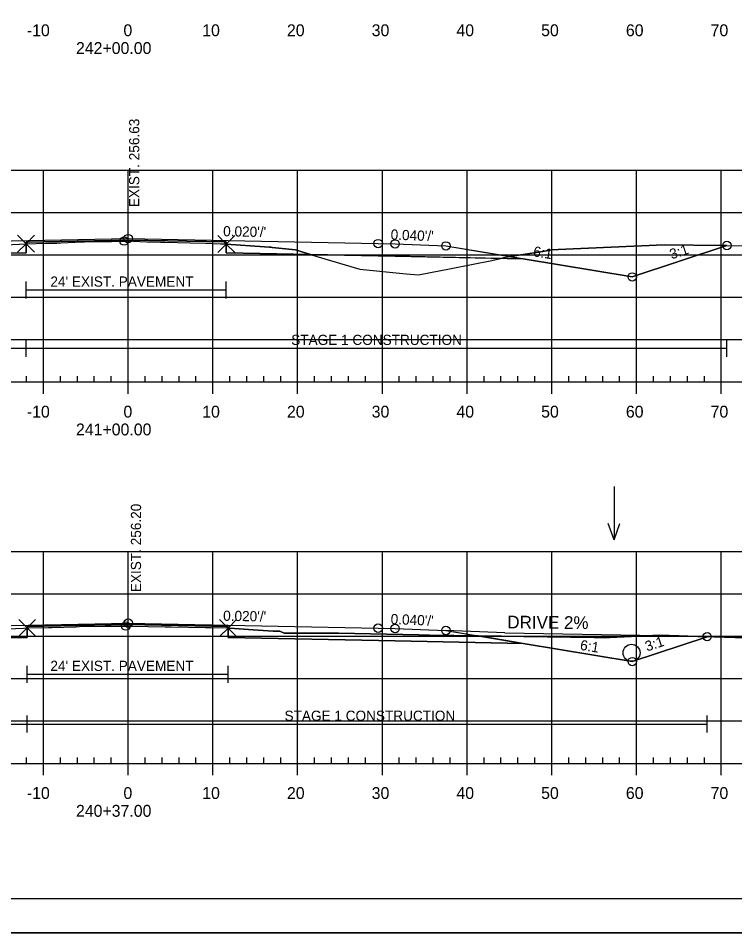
# Model space of a CAD drawing. Extents: x 1365647 to 1367999, y 387113 to 400173.
# Drawn here: x 1365881.1 to 1365965.7, y 393132.9 to 393240.8 of the extents above; entities that cross this region are included whole.
import ezdxf

# ---------------------------------------------------------------- set-up
doc = ezdxf.new("R2010")
doc.units = 0
for name, color, linetype in [('R_Alt Surface', 7, 'Continuous'), ('R_Axis', 7, 'Continuous'), ('R_Axis Annot', 7, 'Continuous'), ('R_Border', 7, 'Continuous'), ('R_Contours', 7, 'Continuous'), ('R_Drive', 7, 'Continuous'), ('R_Exist Surface', 7, 'Continuous'), ('R_Fin Surface', 7, 'Continuous'), ('R_Fin Surface Annot', 7, 'Continuous'), ('R_Grid', 7, 'Continuous'), ('R_No Plot', 7, 'Continuous'), ('R_Proposed Const Limits', 7, 'Continuous'), ('R_Water', 7, 'Continuous'), ('R_Water Annot', 7, 'Continuous'), ('R_Xsect Elev', 7, 'Continuous')]:
    doc.layers.add(name, color=color, linetype=linetype)

msp = doc.modelspace()

# ---------------------------------------------------------------- linework, layer by layer
at = {"layer": 'R_Alt Surface'}
for points in [[(1365847.47, 393212.37), (1365862.59, 393212.67), (1365882.04, 393213.06), (1365882.04, 393214.35), (1365894.09, 393214.59), (1365905.66, 393214.36), (1365905.66, 393213.07), (1365925.59, 393212.67), (1365940.72, 393212.37)], [(1365847.47, 393167), (1365862.59, 393167.3), (1365882.17, 393167.69), (1365882.17, 393168.98), (1365894.09, 393169.22), (1365905.88, 393168.98), (1365905.88, 393167.7), (1365925.59, 393167.3), (1365940.72, 393167)]]:
    msp.add_lwpolyline(points, dxfattribs=at)
at = {"layer": 'R_Axis'}
for p, q in [((1365882.09, 393197.84), (1365882.09, 393198.54)), ((1365886.09, 393197.84), (1365886.09, 393198.54)), ((1365888.09, 393197.84), (1365888.09, 393198.54)), ((1365890.09, 393197.84), (1365890.09, 393198.54)), ((1365892.09, 393197.84), (1365892.09, 393198.54)), ((1365896.09, 393197.84), (1365896.09, 393198.54)), ((1365898.09, 393197.84), (1365898.09, 393198.54)), ((1365900.09, 393197.84), (1365900.09, 393198.54)), ((1365902.09, 393197.84), (1365902.09, 393198.54)), ((1365906.09, 393197.84), (1365906.09, 393198.54)), ((1365908.09, 393197.84), (1365908.09, 393198.54)), ((1365910.09, 393197.84), (1365910.09, 393198.54)), ((1365912.09, 393197.84), (1365912.09, 393198.54)), ((1365916.09, 393197.84), (1365916.09, 393198.54)), ((1365918.09, 393197.84), (1365918.09, 393198.54)), ((1365920.09, 393197.84), (1365920.09, 393198.54)), ((1365922.09, 393197.84), (1365922.09, 393198.54)), ((1365926.09, 393197.84), (1365926.09, 393198.54)), ((1365928.09, 393197.84), (1365928.09, 393198.54)), ((1365930.09, 393197.84), (1365930.09, 393198.54)), ((1365932.09, 393197.84), (1365932.09, 393198.54)), ((1365936.09, 393197.84), (1365936.09, 393198.54)), ((1365938.09, 393197.84), (1365938.09, 393198.54)), ((1365940.09, 393197.84), (1365940.09, 393198.54)), ((1365942.09, 393197.84), (1365942.09, 393198.54)), ((1365946.09, 393197.84), (1365946.09, 393198.54)), ((1365948.09, 393197.84), (1365948.09, 393198.54)), ((1365950.09, 393197.84), (1365950.09, 393198.54)), ((1365952.09, 393197.84), (1365952.09, 393198.54)), ((1365956.09, 393197.84), (1365956.09, 393198.54)), ((1365958.09, 393197.84), (1365958.09, 393198.54)), ((1365960.09, 393197.84), (1365960.09, 393198.54)), ((1365962.09, 393197.84), (1365962.09, 393198.54)), ((1365749.09, 393197.84), (1366039.09, 393197.84)), ((1365884.09, 393196.44), (1365884.09, 393197.84)), ((1365894.09, 393196.44), (1365894.09, 393197.84)), ((1365904.09, 393196.44), (1365904.09, 393197.84)), ((1365914.09, 393196.44), (1365914.09, 393197.84)), ((1365924.09, 393196.44), (1365924.09, 393197.84)), ((1365934.09, 393196.44), (1365934.09, 393197.84)), ((1365944.09, 393196.44), (1365944.09, 393197.84)), ((1365954.09, 393196.44), (1365954.09, 393197.84)), ((1365964.09, 393196.44), (1365964.09, 393197.84)), ((1365749.09, 393152.84), (1366039.09, 393152.84)), ((1365882.09, 393152.84), (1365882.09, 393153.54)), ((1365884.09, 393151.44), (1365884.09, 393152.84)), ((1365886.09, 393152.84), (1365886.09, 393153.54)), ((1365888.09, 393152.84), (1365888.09, 393153.54)), ((1365890.09, 393152.84), (1365890.09, 393153.54)), ((1365892.09, 393152.84), (1365892.09, 393153.54)), ((1365894.09, 393151.44), (1365894.09, 393152.84)), ((1365896.09, 393152.84), (1365896.09, 393153.54)), ((1365898.09, 393152.84), (1365898.09, 393153.54)), ((1365900.09, 393152.84), (1365900.09, 393153.54)), ((1365902.09, 393152.84), (1365902.09, 393153.54)), ((1365904.09, 393151.44), (1365904.09, 393152.84)), ((1365906.09, 393152.84), (1365906.09, 393153.54)), ((1365908.09, 393152.84), (1365908.09, 393153.54)), ((1365910.09, 393152.84), (1365910.09, 393153.54)), ((1365912.09, 393152.84), (1365912.09, 393153.54)), ((1365914.09, 393151.44), (1365914.09, 393152.84)), ((1365916.09, 393152.84), (1365916.09, 393153.54)), ((1365918.09, 393152.84), (1365918.09, 393153.54)), ((1365920.09, 393152.84), (1365920.09, 393153.54)), ((1365922.09, 393152.84), (1365922.09, 393153.54)), ((1365924.09, 393151.44), (1365924.09, 393152.84)), ((1365926.09, 393152.84), (1365926.09, 393153.54)), ((1365928.09, 393152.84), (1365928.09, 393153.54)), ((1365930.09, 393152.84), (1365930.09, 393153.54)), ((1365932.09, 393152.84), (1365932.09, 393153.54)), ((1365934.09, 393151.44), (1365934.09, 393152.84)), ((1365936.09, 393152.84), (1365936.09, 393153.54)), ((1365938.09, 393152.84), (1365938.09, 393153.54)), ((1365940.09, 393152.84), (1365940.09, 393153.54)), ((1365942.09, 393152.84), (1365942.09, 393153.54)), ((1365944.09, 393151.44), (1365944.09, 393152.84)), ((1365946.09, 393152.84), (1365946.09, 393153.54)), ((1365948.09, 393152.84), (1365948.09, 393153.54)), ((1365950.09, 393152.84), (1365950.09, 393153.54)), ((1365952.09, 393152.84), (1365952.09, 393153.54)), ((1365954.09, 393151.44), (1365954.09, 393152.84)), ((1365956.09, 393152.84), (1365956.09, 393153.54)), ((1365958.09, 393152.84), (1365958.09, 393153.54)), ((1365960.09, 393152.84), (1365960.09, 393153.54)), ((1365962.09, 393152.84), (1365962.09, 393153.54)), ((1365964.09, 393151.44), (1365964.09, 393152.84))]:
    msp.add_line(p, q, dxfattribs=at)
at = {"layer": 'R_Border'}
msp.add_line((1366052.27, 393136.84), (1365736.09, 393136.84), dxfattribs=at)
at = {"layer": 'R_Contours'}
for p, q in [((1365905.66, 393214.12), (1365905.66, 393213.07)), ((1365953.59, 393210.23), (1365964.76, 393213.95)), ((1365905.66, 393213.07), (1365915.61, 393212.87)), ((1365939.15, 393212.63), (1365940.72, 393212.37)), ((1365940.72, 393212.37), (1365953.59, 393210.23)), ((1365905.88, 393168.81), (1365905.88, 393167.7)), ((1365935.89, 393167.8), (1365935.41, 393167.88)), ((1365940.72, 393167), (1365935.89, 393167.8))]:
    msp.add_line(p, q, dxfattribs=at)
for points in [[(1365882.04, 393214.16), (1365882.13, 393214.16), (1365884.37, 393214.2), (1365885.67, 393214.23), (1365886.18, 393214.26), (1365887.84, 393214.34), (1365888.92, 393214.37), (1365891.35, 393214.41), (1365892.14, 393214.42), (1365893.22, 393214.46), (1365893.6, 393214.47), (1365893.68, 393214.47), (1365893.87, 393214.48), (1365896.3, 393214.38), (1365897.89, 393214.33), (1365898.46, 393214.32), (1365901.41, 393214.27), (1365903.21, 393214.21), (1365905, 393214.15), (1365905.47, 393214.13), (1365905.66, 393214.12), (1365905.66, 393214.36), (1365894.09, 393214.59), (1365882.04, 393214.35)], [(1365870.71, 393212.84), (1365872.98, 393213.32), (1365873.7, 393213.48), (1365873.86, 393213.49), (1365876.36, 393213.78), (1365876.7, 393213.85), (1365880.41, 393214.06), (1365882.04, 393214.16), (1365882.04, 393213.06)], [(1365905.66, 393214.12), (1365910.19, 393213.79), (1365910.72, 393213.75), (1365910.95, 393213.73), (1365911.07, 393213.72), (1365913.84, 393213.44), (1365915.61, 393212.87), (1365905.66, 393213.07)], [(1365938.04, 393212.42), (1365938.44, 393212.52), (1365943.03, 393213.25), (1365944.09, 393213.43), (1365944.84, 393213.46), (1365957.34, 393214.03), (1365964.32, 393213.95), (1365964.76, 393213.95), (1365953.59, 393210.23), (1365940.72, 393212.37)], [(1365915.61, 393212.87), (1365916.24, 393212.67), (1365921.44, 393211.14), (1365926.91, 393210.62), (1365928.36, 393210.48), (1365932.22, 393211.24), (1365937, 393212.17), (1365938.04, 393212.42), (1365925.59, 393212.67)], [(1365882.17, 393168.83), (1365882.36, 393168.84), (1365884.69, 393168.87), (1365885.08, 393168.88), (1365887.93, 393168.97), (1365888.35, 393168.99), (1365891.37, 393169.01), (1365892.04, 393169.01), (1365893.6, 393169.04), (1365893.81, 393169.04), (1365893.92, 393169.05), (1365893.98, 393169.05), (1365894.43, 393169.03), (1365898.46, 393168.94), (1365899.16, 393168.94), (1365903.2, 393168.88), (1365903.83, 393168.86), (1365905.8, 393168.82), (1365905.88, 393168.81), (1365905.88, 393168.98), (1365894.09, 393169.22), (1365882.17, 393168.98)], [(1365825.16, 393168), (1365831.36, 393168.01), (1365844.21, 393168.09), (1365851.68, 393168.3), (1365855.07, 393168.41), (1365871, 393168.52), (1365875.57, 393168.54), (1365875.68, 393168.56), (1365877.02, 393168.6), (1365881.72, 393168.81), (1365882.17, 393168.83), (1365882.17, 393167.69), (1365862.59, 393167.3), (1365847.47, 393167), (1365834.59, 393164.85)], [(1365905.88, 393168.81), (1365906.65, 393168.77), (1365908.84, 393168.61), (1365911.22, 393168.45), (1365911.75, 393168.42), (1365911.99, 393168.44), (1365912.49, 393168.22), (1365918.9, 393168.2), (1365928.41, 393168.01), (1365929.65, 393167.96), (1365949.1, 393167.69), (1365950.92, 393167.69), (1365956.82, 393167.95), (1365962.41, 393167.79), (1365953.59, 393164.85), (1365940.72, 393167), (1365925.59, 393167.3), (1365905.88, 393167.7)]]:
    msp.add_lwpolyline(points, close=True, dxfattribs=at)
for points in [[(1365915.61, 393212.87), (1365913.84, 393213.44), (1365911.07, 393213.72), (1365910.95, 393213.73), (1365910.72, 393213.75), (1365910.19, 393213.79), (1365905.66, 393214.12)], [(1365964.76, 393213.95), (1365964.32, 393213.95), (1365957.34, 393214.03), (1365944.84, 393213.46), (1365944.09, 393213.43), (1365943.03, 393213.25), (1365939.15, 393212.63)], [(1365935.41, 393167.88), (1365929.65, 393167.96), (1365928.41, 393168.01), (1365918.9, 393168.2), (1365912.49, 393168.22), (1365911.99, 393168.44), (1365911.75, 393168.42), (1365911.22, 393168.45), (1365908.84, 393168.61), (1365906.65, 393168.77), (1365905.88, 393168.81)], [(1365962.41, 393167.79), (1365956.82, 393167.95), (1365950.92, 393167.69), (1365949.1, 393167.69), (1365935.41, 393167.88)], [(1365935.41, 393167.88), (1365935.89, 393167.8), (1365940.72, 393167)], [(1365940.72, 393167), (1365953.59, 393164.85), (1365962.41, 393167.79)], [(1365905.88, 393167.7), (1365925.59, 393167.3), (1365940.72, 393167)]]:
    msp.add_lwpolyline(points, dxfattribs=at)
at = {"layer": 'R_Drive'}
for q in [(1365931.53, 393168.52), (1365979.09, 393167.52)]:
    msp.add_line((1365938.53, 393168.24), q, dxfattribs=at)
at = {"layer": 'R_Exist Surface'}
for points in [[(1365880.41, 393214.06), (1365882.04, 393214.16), (1365882.13, 393214.16), (1365884.37, 393214.2), (1365885.67, 393214.23), (1365886.18, 393214.26), (1365887.84, 393214.34), (1365888.92, 393214.37), (1365891.35, 393214.41), (1365892.14, 393214.42), (1365893.22, 393214.46), (1365893.6, 393214.47), (1365893.68, 393214.47), (1365893.87, 393214.48), (1365896.3, 393214.38), (1365897.89, 393214.33), (1365898.46, 393214.32), (1365901.41, 393214.27), (1365903.21, 393214.21), (1365905, 393214.15), (1365905.47, 393214.13), (1365905.66, 393214.12), (1365910.19, 393213.79), (1365910.72, 393213.75), (1365910.95, 393213.73), (1365911.07, 393213.72), (1365913.84, 393213.44), (1365916.24, 393212.67), (1365921.44, 393211.14), (1365926.91, 393210.62), (1365928.36, 393210.48), (1365932.22, 393211.24), (1365937, 393212.17), (1365938.44, 393212.52), (1365943.03, 393213.25), (1365944.09, 393213.43), (1365944.84, 393213.46), (1365957.34, 393214.03), (1365964.32, 393213.95), (1365991.98, 393213.61)], [(1365877.02, 393168.6), (1365881.72, 393168.81), (1365882.17, 393168.83), (1365882.36, 393168.84), (1365884.69, 393168.87), (1365885.08, 393168.88), (1365887.93, 393168.97), (1365888.35, 393168.99), (1365891.37, 393169.01), (1365892.04, 393169.01), (1365893.6, 393169.04), (1365893.81, 393169.04), (1365893.92, 393169.05), (1365893.98, 393169.05), (1365894.43, 393169.03), (1365898.46, 393168.94), (1365899.16, 393168.94), (1365903.2, 393168.88), (1365903.83, 393168.86), (1365905.8, 393168.82), (1365905.88, 393168.81), (1365906.65, 393168.77), (1365908.84, 393168.61), (1365911.22, 393168.45), (1365911.75, 393168.42), (1365911.99, 393168.44), (1365912.49, 393168.22), (1365918.9, 393168.2), (1365928.41, 393168.01), (1365929.65, 393167.96), (1365949.1, 393167.69), (1365950.92, 393167.69), (1365956.82, 393167.95), (1365969.55, 393167.59)]]:
    msp.add_lwpolyline(points, dxfattribs=at)
at = {"layer": 'R_Fin Surface'}
for points in [[(1365820.78, 393214.83), (1365834.59, 393210.23), (1365852.3, 393213.18), (1365856.59, 393213.89), (1365862.59, 393214.13), (1365864.59, 393214.17), (1365894.09, 393214.76), (1365923.59, 393214.17), (1365925.59, 393214.13), (1365931.59, 393213.89), (1365935.89, 393213.18), (1365953.59, 393210.23), (1365964.76, 393213.95)], [(1365820.78, 393214.83), (1365834.59, 393210.23), (1365847.47, 393212.37), (1365856.59, 393213.89), (1365862.59, 393214.13), (1365864.59, 393214.17), (1365894.09, 393214.76), (1365923.59, 393214.17), (1365925.59, 393214.13), (1365931.59, 393213.89), (1365940.72, 393212.37), (1365953.59, 393210.23), (1365964.76, 393213.95)], [(1365856.59, 393213.89), (1365862.59, 393214.13), (1365864.59, 393214.17), (1365894.09, 393214.76), (1365923.59, 393214.17), (1365925.59, 393214.13), (1365931.59, 393213.89)], [(1365825.16, 393168), (1365834.59, 393164.85), (1365852.3, 393167.8), (1365856.59, 393168.52), (1365862.59, 393168.76), (1365864.59, 393168.8), (1365894.09, 393169.39), (1365923.59, 393168.8), (1365925.59, 393168.76), (1365931.59, 393168.52), (1365935.89, 393167.8), (1365953.59, 393164.85), (1365962.41, 393167.79)], [(1365825.16, 393168), (1365834.59, 393164.85), (1365847.47, 393167), (1365856.59, 393168.52), (1365862.59, 393168.76), (1365864.59, 393168.8), (1365894.09, 393169.39), (1365923.59, 393168.8), (1365925.59, 393168.76), (1365931.59, 393168.52), (1365940.72, 393167), (1365953.59, 393164.85), (1365962.41, 393167.79)], [(1365856.59, 393168.52), (1365862.59, 393168.76), (1365864.59, 393168.8), (1365894.09, 393169.39), (1365923.59, 393168.8), (1365925.59, 393168.76), (1365931.59, 393168.52)]]:
    msp.add_lwpolyline(points, dxfattribs=at)
at = {"layer": 'R_Grid'}
for p, q in [((1365749.09, 393222.84), (1366039.09, 393222.84)), ((1365884.09, 393197.84), (1365884.09, 393222.84)), ((1365894.09, 393197.84), (1365894.09, 393222.84)), ((1365904.09, 393197.84), (1365904.09, 393222.84)), ((1365914.09, 393197.84), (1365914.09, 393222.84)), ((1365924.09, 393197.84), (1365924.09, 393222.84)), ((1365934.09, 393197.84), (1365934.09, 393222.84)), ((1365944.09, 393197.84), (1365944.09, 393222.84)), ((1365954.09, 393197.84), (1365954.09, 393222.84)), ((1365964.09, 393197.84), (1365964.09, 393222.84)), ((1365749.09, 393217.84), (1366039.09, 393217.84)), ((1365749.09, 393212.84), (1366039.09, 393212.84)), ((1365749.09, 393207.84), (1366039.09, 393207.84)), ((1365749.09, 393202.84), (1366039.09, 393202.84)), ((1365749.09, 393197.84), (1366039.09, 393197.84)), ((1365749.09, 393177.84), (1366039.09, 393177.84)), ((1365884.09, 393152.84), (1365884.09, 393177.84)), ((1365894.09, 393152.84), (1365894.09, 393177.84)), ((1365904.09, 393152.84), (1365904.09, 393177.84)), ((1365914.09, 393152.84), (1365914.09, 393177.84)), ((1365924.09, 393152.84), (1365924.09, 393177.84)), ((1365934.09, 393152.84), (1365934.09, 393177.84)), ((1365944.09, 393152.84), (1365944.09, 393177.84)), ((1365954.09, 393152.84), (1365954.09, 393177.84)), ((1365964.09, 393152.84), (1365964.09, 393177.84)), ((1365749.09, 393172.84), (1366039.09, 393172.84)), ((1365749.09, 393167.84), (1366039.09, 393167.84)), ((1365749.09, 393162.84), (1366039.09, 393162.84)), ((1365749.09, 393157.84), (1366039.09, 393157.84)), ((1365749.09, 393152.84), (1366039.09, 393152.84))]:
    msp.add_line(p, q, dxfattribs=at)
at = {"layer": 'R_No Plot'}
msp.add_line((1365723.69, 393132.86), (1366057.03, 393132.86), dxfattribs=at)
msp.add_lwpolyline([(1365723.69, 393346.2), (1366057.03, 393346.2), (1366057.03, 393132.86), (1365723.69, 393132.86)], close=True, dxfattribs=at)
for points in [[(1365882.04, 393214.16), (1365881.04, 393215.16), (1365882.04, 393214.16), (1365881.04, 393213.16), (1365882.04, 393214.16), (1365883.04, 393213.16), (1365882.04, 393214.16), (1365883.04, 393215.16)], [(1365905.66, 393214.12), (1365904.66, 393215.12), (1365905.66, 393214.12), (1365904.66, 393213.12), (1365905.66, 393214.12), (1365906.66, 393213.12), (1365905.66, 393214.12), (1365906.66, 393215.12)], [(1365882.17, 393168.83), (1365881.17, 393169.83), (1365882.17, 393168.83), (1365881.17, 393167.83), (1365882.17, 393168.83), (1365883.17, 393167.83), (1365882.17, 393168.83), (1365883.17, 393169.83)], [(1365905.88, 393168.81), (1365904.88, 393169.81), (1365905.88, 393168.81), (1365904.88, 393167.81), (1365905.88, 393168.81), (1365906.88, 393167.81), (1365905.88, 393168.81), (1365906.88, 393169.81)]]:
    msp.add_lwpolyline(points, dxfattribs=at)
for centre in [(1365894.09, 393214.76), (1365894.09, 393214.76), (1365894.09, 393214.76), (1365894.09, 393214.76), (1365894.09, 393214.76), (1365893.6, 393214.47), (1365923.59, 393214.17), (1365923.59, 393214.17), (1365923.59, 393214.17), (1365923.59, 393214.17), (1365923.59, 393214.17), (1365925.59, 393214.13), (1365925.59, 393214.13), (1365925.59, 393214.13), (1365925.59, 393214.13), (1365925.59, 393214.13), (1365931.59, 393213.89), (1365931.59, 393213.89), (1365931.59, 393213.89), (1365931.59, 393213.89), (1365931.59, 393213.89), (1365964.76, 393213.95), (1365964.76, 393213.95), (1365953.59, 393210.23), (1365953.59, 393210.23), (1365953.59, 393210.23), (1365953.59, 393210.23), (1365953.59, 393210.23), (1365893.81, 393169.04), (1365894.09, 393169.39), (1365894.09, 393169.39), (1365894.09, 393169.39), (1365894.09, 393169.39), (1365894.09, 393169.39), (1365923.59, 393168.8), (1365923.59, 393168.8), (1365923.59, 393168.8), (1365923.59, 393168.8), (1365923.59, 393168.8), (1365925.59, 393168.76), (1365925.59, 393168.76), (1365925.59, 393168.76), (1365925.59, 393168.76), (1365925.59, 393168.76), (1365931.59, 393168.52), (1365931.59, 393168.52), (1365931.59, 393168.52), (1365931.59, 393168.52), (1365931.59, 393168.52), (1365962.41, 393167.79), (1365962.41, 393167.79), (1365953.59, 393164.85), (1365953.59, 393164.85), (1365953.59, 393164.85), (1365953.59, 393164.85), (1365953.59, 393164.85)]:
    msp.add_circle(centre, 0.5, dxfattribs=at)
at = {"layer": 'R_Proposed Const Limits'}
for points in [[(1365931.59, 393213.89), (1365953.59, 393210.23), (1365964.76, 393213.95)], [(1365931.59, 393168.52), (1365953.59, 393164.85), (1365962.41, 393167.79)]]:
    msp.add_lwpolyline(points, dxfattribs=at)
at = {"layer": 'R_Water'}
for p, q in [((1365882.04, 393207.7), (1365882.04, 393209.7)), ((1365905.66, 393207.7), (1365905.66, 393209.7)), ((1365882.04, 393208.7), (1365905.66, 393208.7)), ((1365882.04, 393200.82), (1365882.04, 393202.82)), ((1365964.76, 393200.82), (1365964.76, 393202.82)), ((1365820.78, 393201.82), (1365882.04, 393201.82)), ((1365882.04, 393201.82), (1365964.76, 393201.82)), ((1365882.17, 393162.35), (1365882.17, 393164.35)), ((1365905.88, 393162.35), (1365905.88, 393164.35)), ((1365882.17, 393163.35), (1365905.88, 393163.35)), ((1365882.17, 393156.47), (1365882.17, 393158.47)), ((1365962.41, 393156.47), (1365962.41, 393158.47)), ((1365825.16, 393157.47), (1365882.17, 393157.47)), ((1365882.17, 393157.47), (1365962.41, 393157.47))]:
    msp.add_line(p, q, dxfattribs=at)
msp.add_circle((1365953.5, 393165.89), 1, dxfattribs=at)
at = {"layer": 'R_Water Annot'}
for p, q in [((1365951.43, 393185.51), (1365951.43, 393179.22)), ((1365951.43, 393179.22), (1365950.73, 393181.15)), ((1365951.43, 393179.22), (1365952.13, 393181.15))]:
    msp.add_line(p, q, dxfattribs=at)

# ---------------------------------------------------------------- texts
at = {"layer": 'R_Axis Annot'}
for s, p in [('-10', (1365882.13, 393238.64)), ('0', (1365893.53, 393238.64)), ('10', (1365902.83, 393238.64)), ('20', (1365912.83, 393238.64)), ('30', (1365922.83, 393238.64)), ('40', (1365932.83, 393238.64)), ('50', (1365942.83, 393238.64)), ('60', (1365952.83, 393238.64)), ('70', (1365962.83, 393238.64)), ('242+00.00', (1365887.93, 393236.54)), ('-10', (1365882.13, 393193.64)), ('0', (1365893.53, 393193.64)), ('10', (1365902.83, 393193.64)), ('20', (1365912.83, 393193.64)), ('30', (1365922.83, 393193.64)), ('40', (1365932.83, 393193.64)), ('50', (1365942.83, 393193.64)), ('60', (1365952.83, 393193.64)), ('70', (1365962.83, 393193.64)), ('241+00.00', (1365887.93, 393191.54)), ('-10', (1365882.13, 393148.64)), ('0', (1365893.53, 393148.64)), ('10', (1365902.83, 393148.64)), ('20', (1365912.83, 393148.64)), ('30', (1365922.83, 393148.64)), ('40', (1365932.83, 393148.64)), ('50', (1365942.83, 393148.64)), ('60', (1365952.83, 393148.64)), ('70', (1365962.83, 393148.64)), ('240+37.00', (1365887.93, 393146.54))]:
    msp.add_text(s, height=1.4, dxfattribs=at).set_placement(p)
at = {"layer": 'R_Drive'}
msp.add_text('DRIVE 2%', height=1.5, rotation=359.4883, dxfattribs=at).set_placement((1365938.83, 393168.77))
at = {"layer": 'R_Fin Surface Annot'}
for s, rotation, p in [("0.020'/'", 358.8542, (1365905.29, 393215.04)), ("0.040'/'", 357.7094, (1365925.05, 393214.65)), ('6:1', 350.5377, (1365941.83, 393212.69)), ('3:1', 18.4349, (1365958.23, 393212.3)), ("0.020'/'", 358.8542, (1365905.29, 393169.67)), ("0.040'/'", 357.7094, (1365925.05, 393169.28)), ('6:1', 350.5377, (1365947.36, 393166.25)), ('3:1', 18.4349, (1365955.33, 393166.03))]:
    msp.add_text(s, height=1.2, rotation=rotation, dxfattribs=at).set_placement(p)
at = {"layer": 'R_Water'}
for s, p in [("24' EXIST. PAVEMENT", (1365884.91, 393209.09)), ('STAGE 1 CONSTRUCTION', (1365913.33, 393202.21)), ("24' EXIST. PAVEMENT", (1365884.91, 393163.75)), ('STAGE 1 CONSTRUCTION', (1365912.54, 393157.86))]:
    msp.add_text(s, height=1.2, dxfattribs=at).set_placement(p)
at = {"layer": 'R_Xsect Elev'}
for s, p in [('EXIST. 256.63', (1365895.4, 393218.47)), ('EXIST. 256.20', (1365895.61, 393173.04))]:
    msp.add_text(s, height=1.2, rotation=90, dxfattribs=at).set_placement(p)

doc.saveas('drawing.dxf')
